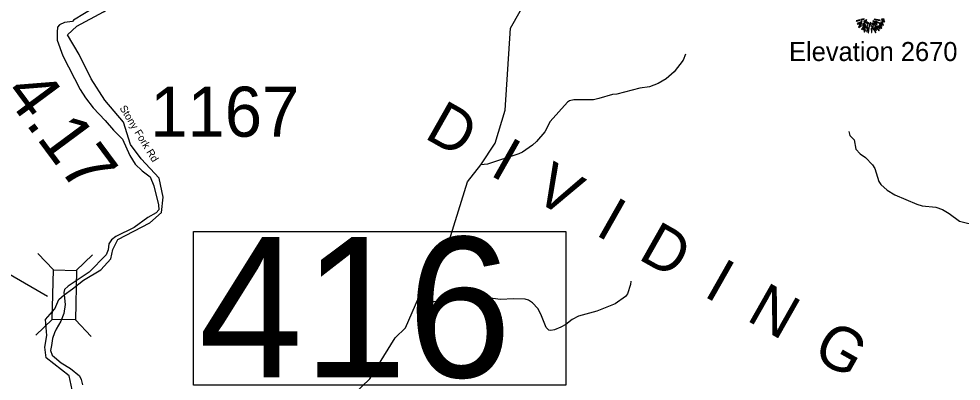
# Model space of a CAD drawing. Extents: x 1248089 to 1457196, y 820910 to 988753.
# Drawn here: x 1271893 to 1281298, y 891661 to 895281 of the extents above; entities that cross this region are included whole.
import ezdxf

# ---------------------------------------------------------------- set-up
doc = ezdxf.new("R2010")
doc.units = 0
for name, color, linetype in [('Exist Geographical Mountain Summit CELL', 7, 'Continuous'), ('Exist Geographical Mountain Summit Elevation Number Label', 7, 'Continuous'), ('Exist Geographical Mountain Summit Label', 7, 'Continuous'), ('Exist Hydrographic Creek Single Shore', 7, 'Continuous'), ('Exist Hydrographic Misc Water Feature', 7, 'Continuous'), ('Exist Road Secondary Structure Standard Bridge CELL', 7, 'Continuous'), ('Exist Road Secondary Structure Standard Bridge Number Label', 7, 'Continuous'), ('Exist Road Secondary Type 41 Attributed', 7, 'Continuous'), ('Exist Road Secondary Type 51 Label', 7, 'Continuous'), ('Prop GRAU CAT1 Cell', 7, 'Continuous'), ('Prop Lane Lines', 7, 'Continuous')]:
    doc.layers.add(name, color=color, linetype=linetype)

msp = doc.modelspace()

# ---------------------------------------------------------------- linework, layer by layer
at = {"layer": 'Exist Geographical Mountain Summit CELL'}
for points in [[(1280251.6, 895261.2), (1280253, 895256.1), (1280289.1, 895266.7), (1280286.9, 895269.9)], [(1280261.4, 895233.6), (1280264, 895228.9), (1280309.4, 895248.9), (1280308, 895253.6)], [(1280272.7, 895196.9), (1280275.6, 895192.9), (1280304, 895214), (1280301.4, 895217.2)], [(1280278.9, 895217.6), (1280308, 895234.3), (1280305.8, 895238), (1280276.7, 895222.7)], [(1280297.5, 895272.5), (1280298.5, 895267.8), (1280331.6, 895276.1), (1280330.9, 895279.8)], [(1280303.6, 895177.2), (1280306.5, 895174.7), (1280347.2, 895222.3), (1280344.3, 895224.5)], [(1280318.9, 895208.6), (1280338.1, 895226.7), (1280334.8, 895228.9), (1280314.5, 895211.8)], [(1280315.2, 895227.1), (1280318.1, 895223.4), (1280352.6, 895251.8), (1280350.8, 895254.3)], [(1280343.6, 895208.6), (1280318.5, 895169.3), (1280321.7, 895166.8), (1280347.6, 895206.3)], [(1280325.1, 895258.3), (1280327.3, 895253.6), (1280356, 895268.8), (1280354.9, 895272.1)], [(1280346.8, 895187.1), (1280351.2, 895185.3), (1280377.8, 895243.7), (1280375.2, 895244.5)], [(1280353.8, 895236.5), (1280357, 895233.6), (1280367.2, 895249.9), (1280365.3, 895251.4)], [(1280368.3, 895141.7), (1280373, 895140.6), (1280385.7, 895229.9), (1280382.5, 895230.7)], [(1280393.7, 895245.6), (1280397.7, 895208.6), (1280402.1, 895208.8), (1280397, 895246.3)], [(1280409.8, 895236.9), (1280418.4, 895207), (1280422.5, 895208.8), (1280411.9, 895238)], [(1280419.5, 895170.4), (1280414.1, 895200.2), (1280410.8, 895200.2), (1280415.2, 895169.3)], [(1280418.1, 895257.2), (1280456.6, 895221.9), (1280459.1, 895226.3), (1280419.9, 895259.4)], [(1280424.3, 895234.6), (1280474.8, 895159.8), (1280478.4, 895162.7), (1280426.8, 895235.8)], [(1280429.3, 895274.3), (1280490.1, 895262.4), (1280491.1, 895266.7), (1280430.4, 895277.9)], [(1280434.7, 895197.6), (1280450.8, 895168.2), (1280454.8, 895170.4), (1280438.5, 895199.1)], [(1280443.1, 895254.7), (1280521.3, 895216.5), (1280523.1, 895221.9), (1280444.6, 895257.6)], [(1280456.6, 895208.8), (1280486.7, 895179.8), (1280490.1, 895182.4), (1280458.8, 895211.4)], [(1280473.3, 895209.6), (1280503.8, 895183.8), (1280507.1, 895187.4), (1280475.2, 895212.2)], [(1280482.4, 895220.5), (1280507.5, 895207.4), (1280510, 895211.1), (1280484.6, 895224.5)], [(1280496.6, 895244.5), (1280517.6, 895236.5), (1280519.5, 895240.9), (1280498, 895247.7)], [(1280502, 895275), (1280528.5, 895272.8), (1280528.5, 895277.2), (1280502.4, 895278.3)], [(1280506.1, 895257.9), (1280534.3, 895250.7), (1280535.1, 895256.1), (1280507.1, 895262.4)], [(1280328.7, 895150), (1280333.4, 895147.1), (1280344.3, 895171.8), (1280341.1, 895174)], [(1280358.5, 895151.9), (1280370.5, 895194.7), (1280366.9, 895195.1), (1280354.1, 895152.9)], [(1280399.9, 895187.1), (1280403.5, 895144.6), (1280407.6, 895145.6), (1280404.2, 895187.1)], [(1280424.3, 895191.8), (1280441.7, 895142), (1280446, 895143.8), (1280427.2, 895192.5)]]:
    msp.add_lwpolyline(points, close=True, dxfattribs=at)
at = {"layer": 'Exist Hydrographic Creek Single Shore'}
for points in [[(1272882, 893076.4), (1273200.3, 893243), (1273316.9, 893346.8), (1273331.7, 893498.6), (1273292.8, 893687.5), (1273113.3, 893883.5), (1273008.3, 894026.9), (1272938.3, 894248.1), (1272752.3, 894468.5), (1272615.3, 894681.4), (1272496.3, 894923.4), (1272378.8, 895120.8), (1272471.8, 895207.8), (1272738.7, 895350.6), (1272991.2, 895514.5), (1273073.7, 895574), (1273225.9, 895676.7), (1273315.8, 895793.6), (1273331.4, 895899.1), (1273244.5, 895992.3)], [(1272345.8, 892522.7), (1272428.8, 892584), (1272538.2, 892671.8), (1272710.6, 892774), (1272809.8, 892881.9), (1272832, 892976.3), (1272882, 893076.4)], [(1272164.7, 891893.7), (1272153.6, 891999.9), (1272172.1, 892118.4), (1272159.1, 892275.8), (1272250.3, 892384.5), (1272293, 892477.7), (1272345.8, 892522.7)], [(1273750.2, 889148.1), (1273089.2, 889381.2), (1273008.2, 889464.9), (1272969.2, 889574.1), (1272903.3, 889634.5), (1272738.2, 889680.5), (1272462.2, 889663), (1272129.2, 889686.1), (1271764.2, 889755.7), (1271592.2, 889867.5), (1271535.1, 889934.3), (1271572.2, 890409.6), (1271857.2, 890810.9), (1272044.2, 891299.6), (1272315.2, 891468.1), (1272425.6, 891573.3), (1272396, 891715.9), (1272164.7, 891893.7)]]:
    msp.add_lwpolyline(points, dxfattribs=at)
at = {"layer": 'Exist Hydrographic Misc Water Feature'}
for points in [[(1274273.9, 889688.2), (1274756.2, 890375.3), (1274792.2, 890489.5), (1274707.2, 890757.1), (1274729.2, 890966.8), (1274842.2, 891154.9), (1275397.2, 891685.5), (1275649.2, 892094.1), (1275751.2, 892193.8), (1275885, 892502.1), (1276145.2, 892924.5), (1276371.2, 893652), (1276503.8, 893821.7), (1276647.2, 894037.1), (1276747.2, 894370), (1276801.2, 895186.3), (1277211.2, 895916.8), (1277321.1, 896016.3), (1277830.1, 896002.9), (1278083.2, 896138.9)], [(1278548.3, 894926.4), (1278522.9, 894867.1), (1278433.9, 894750.7), (1278352.2, 894680.9), (1278275, 894634.9), (1278186.1, 894603), (1278089.7, 894589.3), (1277860.1, 894529.1), (1277817.9, 894525.9), (1277680.9, 894483.4), (1277628.5, 894472.1), (1277432.3, 894471.2), (1277388, 894460.6), (1277367.7, 894448.7), (1277196.9, 894255.1), (1277142.3, 894152), (1277060, 894056), (1277019, 894017.4), (1276919.2, 893947.2), (1276882.7, 893930.7), (1276571.9, 893827.8), (1276503.8, 893821.7)], [(1280176.6, 894156.1), (1280187.6, 894115.6), (1280230.5, 894070.5), (1280248.3, 893979.8), (1280289.2, 893933), (1280344.3, 893895.7), (1280414.5, 893823.8), (1280437.7, 893787.3), (1280476.5, 893654.3), (1280495.8, 893625.2), (1280558.5, 893568.2), (1280637.4, 893522.2), (1280855.3, 893430.9), (1280908.9, 893413.4), (1281044.6, 893398.4), (1281112.1, 893376.5), (1281179.3, 893336.6), (1281281.4, 893258.2), (1281456.5, 893216.1)], [(1278000.3, 892660), (1277997.7, 892628), (1277967.2, 892535.1), (1277946.6, 892507.6), (1277844.7, 892434.1), (1277660.8, 892359.9), (1277479.5, 892311), (1277414.6, 892276.1), (1277353.3, 892227.3), (1277302.5, 892201.3), (1277240, 892174.6), (1277203.7, 892167.2), (1277183.8, 892171.7), (1277156.4, 892196.8), (1277103.6, 892330), (1277073, 892386.4), (1277020.4, 892444.1), (1276981, 892471.1), (1276945.2, 892480.1), (1276833.2, 892482.3), (1276696.9, 892476), (1276577.3, 892494.8), (1276485, 892485.2), (1276412.4, 892461.2), (1276268.6, 892472.3), (1276164.4, 892468.6), (1276035.9, 892452.3), (1276011.9, 892452.8), (1275992.1, 892461.4), (1275940.9, 892494.4), (1275885, 892502.1)]]:
    msp.add_lwpolyline(points, dxfattribs=at)
at = {"layer": 'Exist Road Secondary Structure Standard Bridge CELL'}
for p, q in [((1272238.7, 892773.5), (1272082.3, 892937.1)), ((1272465, 892768.5), (1272628.6, 892924.9)), ((1272063, 892121.5), (1272226.6, 892277.9)), ((1272614.6, 892109.2), (1272458.1, 892272.7))]:
    msp.add_line(p, q, dxfattribs=at)
msp.add_lwpolyline([(1272226.6, 892277.9), (1272237.6, 892773.6), (1272469.2, 892768.4), (1272458.1, 892272.7)], close=True, dxfattribs=at)
at = {"layer": 'Exist Road Secondary Structure Standard Bridge Number Label'}
msp.add_line((1272178.3, 892506.2), (1268930.1, 894384), dxfattribs=at)
msp.add_lwpolyline([(1273637.1, 893157.2), (1277353, 893157.2), (1277353, 891620.8), (1273637.1, 891620.8)], close=True, dxfattribs=at)
at = {"layer": 'Exist Road Secondary Type 41 Attributed'}
for points in [[(1272659.4, 895399.2), (1272439.3, 895267.1), (1272427.2, 895254.9), (1272348.5, 895242.8), (1272300.1, 895221.6), (1272278.9, 895197.4), (1272275.9, 895148.9), (1272275.9, 895067.1), (1272330.4, 894909.6), (1272505.8, 894575.2), (1272557.2, 894490.4), (1272632.9, 894390.4), (1272754, 894266.2), (1272838.7, 894169.3), (1272926.5, 894078.4), (1272999.1, 893914.9), (1273052.9, 893829), (1273122.5, 893762.4), (1273204.2, 893701.8), (1273240.5, 893613.9), (1273285.9, 893423.1), (1273288.9, 893371.6), (1273264.7, 893341.3), (1273180, 893295.9), (1273043.8, 893195.9), (1272862.2, 893108.1), (1272816.8, 893071.7), (1272789.6, 893032.4), (1272783.5, 892971.8), (1272765.4, 892923.3), (1272593.5, 892749.7), (1272384.6, 892612), (1272348.9, 892577.8), (1272342.7, 892546.8), (1272345.8, 892522.7)], [(1272345.8, 892522.7), (1272353.7, 892427.1), (1272341.5, 892337.8), (1272311.3, 892262), (1272264.4, 892180.3), (1272249.4, 892144.8), (1272228.2, 892088.8), (1272219.1, 892019.1), (1272210, 891969.1), (1272225.2, 891920.7), (1272249.4, 891901), (1272316, 891843.4), (1272406.8, 891787.4), (1272497.6, 891716.2), (1272513.7, 891677.9), (1272527.3, 891624.9)]]:
    msp.add_lwpolyline(points, dxfattribs=at)

# ---------------------------------------------------------------- texts
at = {"layer": 'Exist Geographical Mountain Summit Elevation Number Label'}
msp.add_text('Elevation 2670', height=190, dxfattribs=at).set_placement((1279580.4, 894859.1))
at = {"layer": 'Exist Geographical Mountain Summit Label'}
msp.add_text('D  I  V  I  D  I  N  G', height=440, rotation=330.47421, dxfattribs=at).set_placement((1275928.4, 894096.3))
at = {"layer": 'Exist Road Secondary Structure Standard Bridge Number Label'}
msp.add_text('416', height=1400, dxfattribs=at).set_placement((1273687.3, 891699.9))
at = {"layer": 'Exist Road Secondary Type 51 Label'}
msp.add_text('Stony Fork Rd', height=75, rotation=301.3062, dxfattribs=at).set_placement((1272895.5, 894389.5))
at = {"layer": 'Prop GRAU CAT1 Cell'}
msp.add_text('4.17', height=500, rotation=306.54433, dxfattribs=at).set_placement((1271730, 894537.3))
at = {"layer": 'Prop Lane Lines'}
msp.add_text('1167', height=500, dxfattribs=at).set_placement((1273204.3, 894103.2))

doc.saveas('drawing.dxf')
